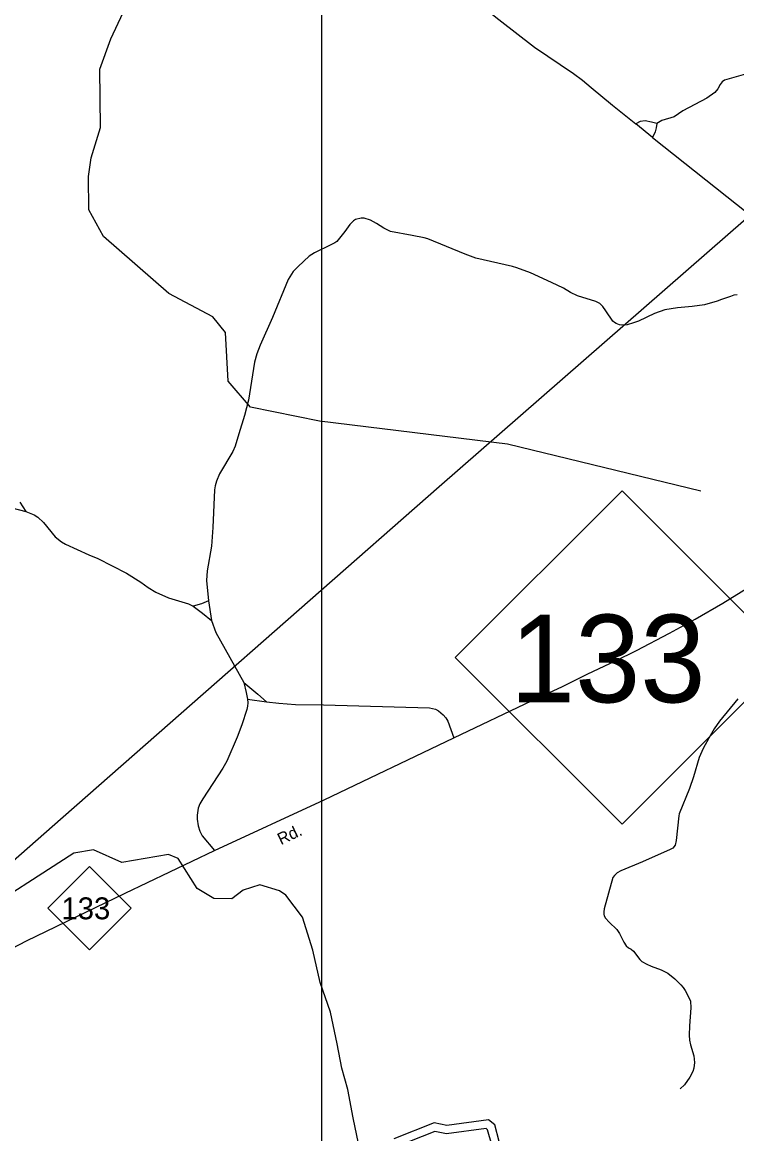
# Model space of a CAD drawing. Extents: x 2104537 to 2336408, y 34176 to 229611.
# Drawn here: x 2304991 to 2310698, y 109698 to 118579 of the extents above; entities that cross this region are included whole.
import ezdxf

# ---------------------------------------------------------------- set-up
doc = ezdxf.new("R2010")
doc.units = 0
for name, color, linetype in [('Exist Boundary Land Use Reservation Military US Department of Defense', 7, 'Continuous'), ('Exist Hydrographic Buffer Line', 7, 'Continuous'), ('Exist Hydrographic Lake Shore', 7, 'Continuous'), ('Exist Hydrographic Misc Water Feature', 7, 'Continuous'), ('Exist Road Non-System Type 51', 7, 'Continuous'), ('Exist Road Primary NC Attributed', 7, 'Continuous'), ('Exist Road Primary NC Label', 7, 'Continuous'), ('Exist Road Primary NC Shield CELL', 7, 'Continuous'), ('Exist Road Primary NC Shield Number Label', 7, 'Continuous'), ('Map Preparation Inset Cut Line', 7, 'Continuous')]:
    doc.layers.add(name, color=color, linetype=linetype)

msp = doc.modelspace()

# ---------------------------------------------------------------- linework, layer by layer
at = {"layer": 'Exist Boundary Land Use Reservation Military US Department of Defense'}
msp.add_lwpolyline([(2304316.1, 111351.8), (2305230.5, 112154.1), (2308322, 114868.7), (2312094.2, 118162.6), (2312735.8, 118305.8), (2313086.4, 118305.6), (2313417.8, 118210.9), (2313693.8, 118125.8), (2315665.2, 116976.6), (2317752.2, 115714.9), (2318680, 116910.5), (2318831.4, 117042.2), (2318930.2, 117128.1), (2320275.8, 118297.2), (2320313.5, 118337.1), (2320326, 118355.1), (2321739.2, 119098.6), (2322194.6, 118519.8), (2322205.1, 118506.4)], dxfattribs=at)
at = {"layer": 'Exist Hydrographic Buffer Line'}
msp.add_lwpolyline([(2308740.1, 109608.5), (2308708, 109730.6), (2308695.9, 109740.2), (2308380.2, 109696.5), (2308287.4, 109717), (2307970.1, 109591.6)], dxfattribs=at)
at = {"layer": 'Exist Hydrographic Lake Shore'}
msp.add_lwpolyline([(2308801, 109635.1), (2308765.9, 109768.3), (2308714.8, 109809), (2308382.9, 109763.1), (2308282, 109785.4), (2307959, 109657.8)], dxfattribs=at)
at = {"layer": 'Exist Hydrographic Misc Water Feature'}
for points in [[(2310411, 114831.7), (2308866, 115207.2), (2307363.9, 115390.8), (2306812.8, 115503.7), (2306635.8, 115710), (2306614.9, 116099.7), (2306513.8, 116223.7), (2306161.9, 116410), (2305640.9, 116865.4), (2305521.8, 117080.5), (2305518.9, 117346.3), (2305541.9, 117494.9), (2305614.9, 117737.4), (2305609.9, 118203.2), (2305698.9, 118446.2), (2305836.9, 118740.6)], [(2307676.9, 109620.6), (2307634.8, 109825.1), (2307591.8, 110051.9), (2307543.6, 110222.8), (2307506.9, 110416.2), (2307451.9, 110669.2), (2307369.5, 110907.1), (2307312.5, 111166.1), (2307228.4, 111427.8), (2307097.4, 111605.4), (2307045.9, 111640.1), (2306887.8, 111686.4), (2306754.9, 111645), (2306663.9, 111575.8), (2306521.8, 111576.8), (2306387.9, 111656.8), (2306236, 111897), (2306159.9, 111930.1), (2305785.9, 111866.2), (2305559.9, 111965.5), (2305401.8, 111939.6), (2304582.8, 111411.7)]]:
    msp.add_lwpolyline(points, dxfattribs=at)
at = {"layer": 'Exist Road Non-System Type 51'}
for p, q in [((2310023.9, 117658.6), (2309891.6, 117765.9)), ((2306479.1, 113955.5), (2306501.7, 113797.5)), ((2306790.3, 113170.6), (2306942.4, 113149))]:
    msp.add_line(p, q, dxfattribs=at)
for points in [[(2307742.5, 119607), (2308103.9, 119164.1), (2308192.5, 119082.5), (2308798.3, 118600.4), (2309083, 118379.2), (2309393.9, 118168.7), (2309466.2, 118116.7), (2309534.2, 118056.7), (2309704.9, 117915.4), (2309891.6, 117765.9)], [(2311933.4, 117823.2), (2311877.3, 117864.9), (2311847, 117883.1), (2311256.3, 118148.9), (2311205.9, 118168.9), (2311133.8, 118190.7), (2311051.6, 118204.5), (2310979.8, 118209.9), (2310941.2, 118206.7), (2310879.9, 118195.5), (2310600.2, 118114.8), (2310582.3, 118103), (2310573.2, 118092.4), (2310564.2, 118080.6), (2310546.5, 118046.4), (2310522.6, 118018.2), (2310458.8, 117972.1), (2310267.2, 117871.3), (2310197.2, 117822.9), (2310099.3, 117792.8), (2310058.2, 117769.5)], [(2310058.2, 117769.5), (2310017.4, 117780.7), (2309965.5, 117790.5), (2309927.3, 117784.4), (2309891.6, 117765.9)], [(2310058.2, 117769.5), (2310055, 117734.6), (2310046.7, 117703.4), (2310023.9, 117658.6)], [(2310023.9, 117658.6), (2310954.9, 116919.8), (2311243.7, 116696.5)], [(2310700.7, 116400.7), (2310674.6, 116396.7), (2310646.7, 116388.4), (2310574.8, 116364.2), (2310540.9, 116350.1), (2310441, 116319.9), (2310341, 116307.4), (2310224.9, 116296.9), (2310123.9, 116280.5), (2310041, 116250.3), (2309913.1, 116189.8), (2309873.3, 116175.7), (2309821.4, 116161.5), (2309780.1, 116158.9), (2309761.3, 116161.5), (2309733.3, 116171.2), (2309719.9, 116178.9), (2309707.3, 116190.8), (2309653.2, 116273.1), (2309626.9, 116307.5), (2309602.7, 116330.8), (2309572.8, 116346.7), (2309426.6, 116393.8), (2309370.4, 116420.1), (2309314.2, 116453.6), (2309217.9, 116499.7), (2309049.9, 116575.2), (2308940.9, 116615.8), (2308905.4, 116626.6), (2308613.3, 116693.5), (2308529, 116725.3), (2308230.7, 116848.1), (2308200.6, 116856.1), (2308104.4, 116873.6), (2307932.4, 116907.2), (2307878.5, 116932.6), (2307820.2, 116970.7), (2307772, 116996.7), (2307722.1, 117012.4), (2307698.1, 117014.1), (2307653.9, 117002.9), (2307636, 116991.3), (2307608.3, 116962), (2307568.4, 116907.9), (2307502.6, 116827.5), (2307486.7, 116815.4), (2307456.8, 116799.5), (2307325, 116737.2), (2307283.1, 116708.9), (2307193.4, 116628.3), (2307155.4, 116586.4), (2307115.9, 116522.2), (2306991, 116219.6), (2306891.7, 115999.4), (2306865.9, 115930.4), (2306846.2, 115863), (2306798.1, 115559.2), (2306765.6, 115436.8), (2306720.1, 115290.6), (2306692.8, 115192.7), (2306672.9, 115148.2), (2306567.4, 114969.8), (2306543.7, 114912.1), (2306531.8, 114873.9), (2306525.8, 114841.8), (2306513, 114541.7), (2306503.5, 114393.6), (2306468.2, 114196.3), (2306462.5, 114117.6), (2306479.1, 113955.5)], [(2304972, 114744.4), (2305020.3, 114668.6)], [(2304781.9, 114729.7), (2305020.3, 114668.6)], [(2305020.3, 114668.6), (2305086.3, 114642.9), (2305116.2, 114624.7), (2305160.6, 114580.9), (2305255, 114467.4), (2305303.9, 114428), (2305337.4, 114409.6), (2305523.7, 114322.1), (2305594, 114294.4), (2305824.4, 114177.1), (2305938.8, 114105.8), (2305996.7, 114061.8), (2306058.9, 114023.9), (2306159.1, 113980.3), (2306319.2, 113931.1), (2306357.3, 113913.3)], [(2306479.1, 113955.5), (2306423.2, 113931.3), (2306357.3, 113913.3)], [(2306357.3, 113913.3), (2306431.7, 113857.5), (2306501.7, 113797.5)], [(2306501.7, 113797.5), (2306538.2, 113703.8), (2306759.5, 113302.3)], [(2306759.5, 113302.3), (2306780, 113224.3), (2306790.3, 113170.6)], [(2306759.5, 113302.3), (2306872.1, 113210.9), (2306942.4, 113149)], [(2306790.3, 113170.6), (2306792.1, 113140.5), (2306790.5, 113114.5), (2306784.4, 113087.6), (2306744.9, 112966.3), (2306707.5, 112866), (2306626.1, 112673.8), (2306594.2, 112617.7), (2306433.1, 112375.1), (2306409.4, 112335.1), (2306395.4, 112298.7), (2306388.4, 112244.3), (2306389.3, 112211.5), (2306396, 112158.9), (2306409.9, 112114.9), (2306428, 112079.1), (2306526.5, 111961.3)], [(2306942.4, 113149), (2307040.4, 113137.4), (2307174.3, 113128), (2307396.3, 113124.6), (2308242.7, 113101.5), (2308292.7, 113089.7), (2308314.8, 113077.8), (2308352.9, 113043.8), (2308372.9, 113020), (2308389, 112994.1), (2308437.6, 112860.1)], [(2310706.5, 113174.1), (2310559.3, 112995.6), (2310517.5, 112933.3), (2310473.8, 112859.3), (2310430.2, 112775.2), (2310398.2, 112703.1), (2310351.2, 112548.6), (2310319.3, 112456.8), (2310238, 112254.4), (2310234.1, 112238.1), (2310212.6, 112042), (2310204.6, 112004.6), (2310186.5, 111979.6), (2310167, 111968), (2309943.4, 111869.3), (2309771.9, 111798.5), (2309743.7, 111782.6), (2309719.9, 111760.3), (2309708.8, 111744.1), (2309638.8, 111496.2), (2309634.8, 111472.1), (2309634.6, 111452.4), (2309638.8, 111438.1), (2309650.3, 111420.5), (2309679.2, 111388.2), (2309739.5, 111330.5), (2309761.5, 111298.6), (2309795.7, 111228.7), (2309815.3, 111198.6), (2309834, 111182.6), (2309854, 111172.9), (2309873.1, 111155.9), (2309924.3, 111089), (2309940.3, 111074.9), (2309980.5, 111053.2), (2310014, 111037.8), (2310094.6, 111007.8), (2310146.8, 110981.6), (2310203.1, 110935.9), (2310251, 110886.9), (2310268.5, 110865.3), (2310285.6, 110841.7), (2310313.4, 110792.3), (2310327.6, 110756.4), (2310330, 110704.3), (2310320.3, 110560.2), (2310318.6, 110486.3), (2310321.2, 110445.7), (2310328.9, 110408.2), (2310355.3, 110320.3), (2310359.5, 110266.3), (2310353.6, 110222.5), (2310345.6, 110194.2), (2310322.4, 110150), (2310280.1, 110089.9), (2310244.3, 110056)]]:
    msp.add_lwpolyline(points, dxfattribs=at)
at = {"layer": 'Exist Road Primary NC Attributed'}
msp.add_lwpolyline([(2304787.2, 111117.9), (2305024.9, 111238.7), (2305813.3, 111619.9), (2306526.5, 111961.3), (2307401.5, 112367.1), (2308437.6, 112860.1), (2309064.4, 113160.5), (2309300.1, 113269.2), (2309507.7, 113372), (2309729.4, 113476.9), (2309897.1, 113558.6), (2310160.8, 113696.4), (2310366.4, 113808.9), (2310585.9, 113936), (2310789.3, 114062.5), (2311162.5, 114286), (2311394.3, 114424.7), (2312043.4, 114804.8), (2312958.8, 115350.8), (2313856.6, 115874.1), (2314108.1, 116030.1)], dxfattribs=at)
at = {"layer": 'Exist Road Primary NC Shield CELL'}
for points in [[(2308449.3, 113503.7), (2309781.3, 114835.7), (2311113.3, 113503.7), (2309781.3, 112171.7)], [(2305194.3, 111501.2), (2305527.3, 111834.2), (2305860.3, 111501.2), (2305527.3, 111168.2)]]:
    msp.add_lwpolyline(points, close=True, dxfattribs=at)
at = {"layer": 'Map Preparation Inset Cut Line'}
msp.add_lwpolyline([(2259069.2, 139140.9), (2259069.2, 100213), (2262949.2, 100213), (2262949.2, 95146.7), (2307382.8, 95146.7), (2307382.8, 139140.9)], close=True, dxfattribs=at)

# ---------------------------------------------------------------- texts
at = {"layer": 'Exist Road Primary NC Label'}
msp.add_text('Rd.', height=95, rotation=25.32674, dxfattribs=at).set_placement((2307057.2, 112003.3))
at = {"layer": 'Exist Road Primary NC Shield Number Label'}
for height, p in [(700, (2308885.8, 113144.9)), (175, (2305303.4, 111411.5))]:
    msp.add_text('133', height=height, dxfattribs=at).set_placement(p)

doc.saveas('drawing.dxf')
